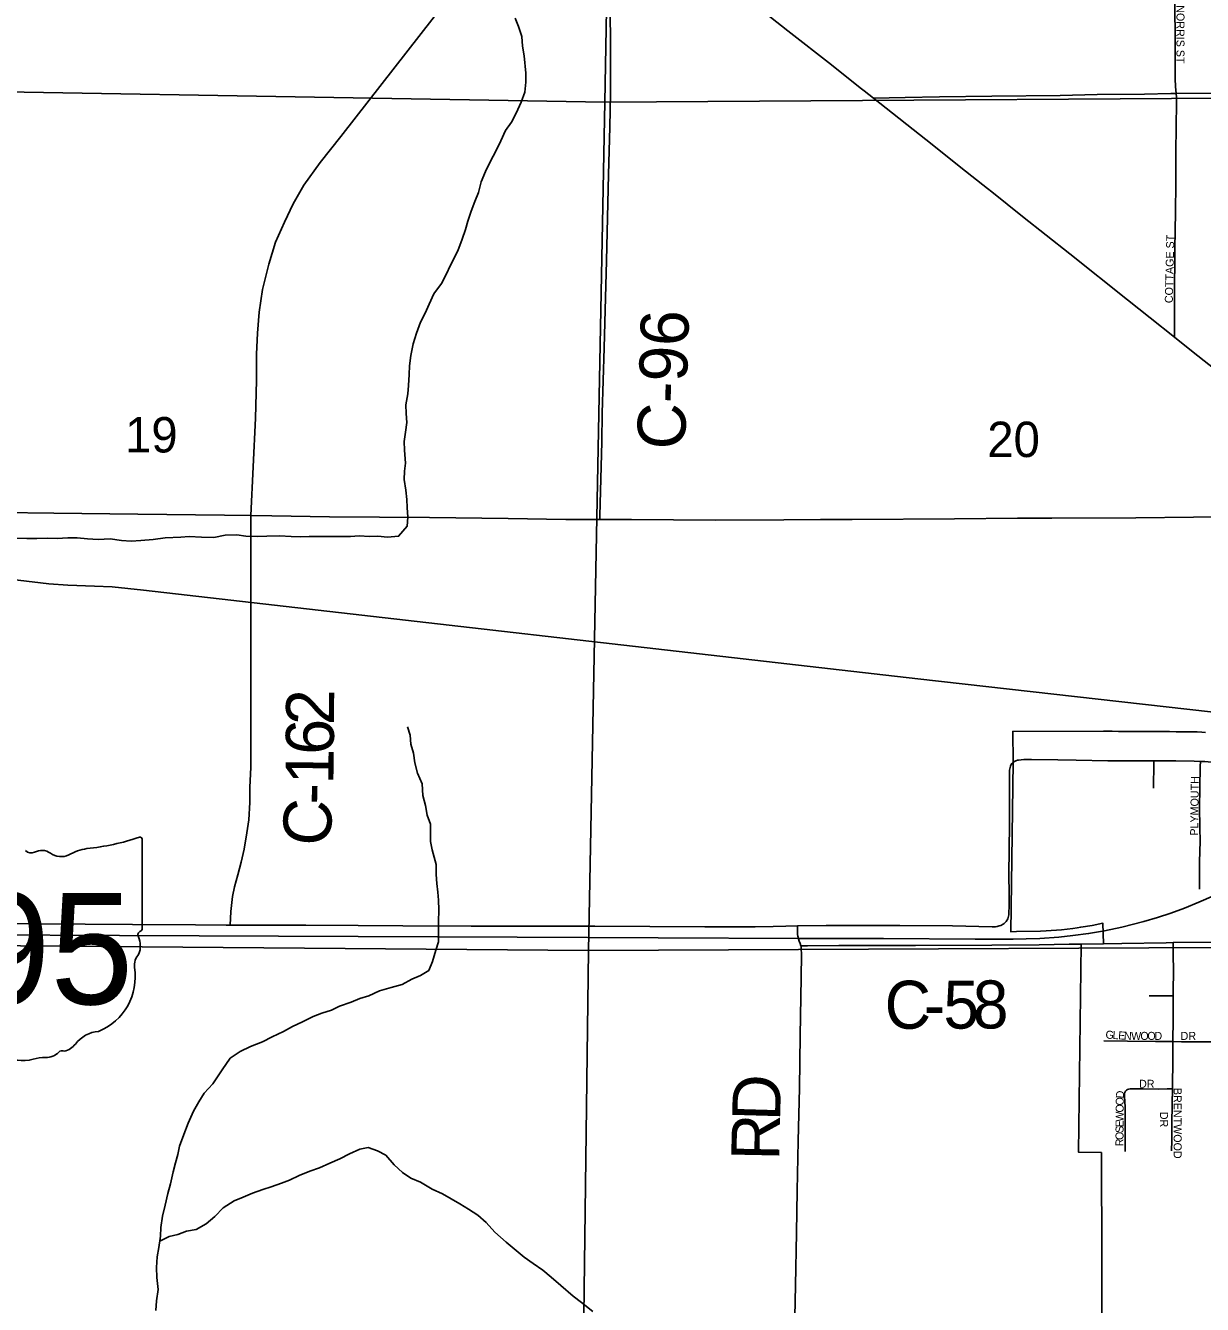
# Model space of a CAD drawing. Extents: x 1584893 to 1934202, y 663575 to 1091909.
# Drawn here: x 1779115 to 1786466, y 940275 to 948263 of the extents above; entities that cross this region are included whole.
import ezdxf

# ---------------------------------------------------------------- set-up
doc = ezdxf.new("R2010")
doc.units = 0
for name, color, linetype in [('GM_X_City_Street', 7, 'Continuous'), ('GM_X_City_Street_Text', 7, 'Continuous'), ('GM_X_Corporation', 7, 'Continuous'), ('GM_X_County_Road', 7, 'Continuous'), ('GM_X_County_Road_Text', 7, 'Continuous'), ('GM_X_Minor_River', 7, 'Continuous'), ('GM_X_Rail_Line', 7, 'Continuous'), ('GM_X_Section', 7, 'Continuous'), ('GM_X_Section_Text', 7, 'Continuous'), ('GM_X_State_Location', 7, 'Continuous'), ('GM_X_State_Route', 7, 'Continuous'), ('GM_X_State_Shield', 7, 'Continuous'), ('GM_X_Township_Subdivision', 7, 'Continuous'), ('GM_X_Township_Subdivision_Text', 7, 'Continuous')]:
    doc.layers.add(name, color=color, linetype=linetype)

msp = doc.modelspace()

# ---------------------------------------------------------------- linework, layer by layer
at = {"layer": 'GM_X_City_Street'}
for points in [[(1786160.7, 943500), (1786161, 943515.7), (1786161.6, 943641.1), (1786161.7, 943670.5)], [(1786448.1, 942867.9), (1786446.7, 942916.5), (1786446.6, 943030.6), (1786449, 943112.2), (1786450.7, 943161.2), (1786449.8, 943259.3), (1786448.3, 943373.8), (1786450.3, 943504.6), (1786452.3, 943635.5), (1786452.8, 943666.7)], [(1785847.1, 942528), (1785961.2, 942528.8), (1786239.5, 942534.2), (1786283.2, 942534.7)], [(1786283.6, 942203.3), (1786283.5, 942253.8), (1786284.8, 942334.9), (1786283.1, 942483.3), (1786283.2, 942516.2), (1786283.2, 942534.7)], [(1786283.2, 942534.7), (1786570.4, 942537.6), (1786579.8, 942537.7)], [(1786133, 942201.6), (1786214.5, 942201.6), (1786230.2, 942201.7), (1786244.6, 942202.1), (1786283.6, 942203.3)], [(1786280.9, 941916.3), (1786282, 942055.8), (1786283.6, 942154.5), (1786283.6, 942203.3)], [(1785850.4, 941920.8), (1785998.4, 941919.4), (1786173, 941917), (1786280.9, 941916.3)], [(1786277.7, 941621.6), (1786278, 941644.4), (1786280.8, 941792.5), (1786280.8, 941907.7), (1786280.9, 941916.3)], [(1786280.9, 941916.3), (1786334.7, 941916), (1786480, 941915), (1786545.8, 941914.7), (1786575.4, 941916.1)], [(1785983.4, 941229.4), (1785983.1, 941281.2), (1785982.8, 941329), (1785982.3, 941396), (1785982.3, 941453.4), (1785982.3, 941508.6), (1785979.3, 941573.3), (1785979.1, 941591.4), (1785981.1, 941598.7), (1785985.2, 941606.5), (1785990.7, 941612.4), (1785997.4, 941617.2), (1786005, 941619.7), (1786013.3, 941621.1), (1786062.7, 941621.9), (1786095.6, 941621.5), (1786194.2, 941619.8), (1786245.3, 941620.9), (1786277.7, 941621.6)], [(1786273, 941233.6), (1786274.2, 941299.1), (1786274.9, 941397.8), (1786276.3, 941529.3), (1786277.7, 941621.6)]]:
    msp.add_lwpolyline(points, dxfattribs=at)
at = {"layer": 'GM_X_Corporation'}
msp.add_lwpolyline([(1785839.8, 939878.9), (1785834.4, 941223.7), (1785691.9, 941225.7), (1785708.8, 942525.9), (1785847.1, 942528), (1785843.6, 942656.1), (1785776.2, 942642.7), (1785706.1, 942631.8), (1785682.4, 942627.5), (1785656, 942624), (1785584.7, 942614.6), (1785490.1, 942608.8), (1785454.9, 942606.6), (1785304.5, 942604), (1785268.8, 942603.3), (1785282.7, 943661.6), (1785280.5, 943854.4), (1785848.6, 943855.5), (1785858.7, 943855.4), (1785900.9, 943854.8), (1785940.9, 943854.4), (1785941.1, 943854.3), (1785980.9, 943853.9), (1786020.9, 943853.6), (1786060.9, 943853.5), (1786100.9, 943853.3), (1786140.9, 943853.2), (1786180.9, 943853), (1786220.9, 943852.9), (1786260.9, 943852.7), (1786300.9, 943852.6), (1786340.9, 943852.4), (1786380.9, 943852.5), (1786392.7, 943852.5), (1786421.1, 943851.7), (1786433.6, 943851.4), (1786461.4, 943849.8), (1786484.1, 943848.4)], dxfattribs=at)
at = {"layer": 'GM_X_County_Road'}
for points in [[(1782700.8, 945177.9), (1782701.5, 945201.7), (1782713.6, 945663.6), (1782716.9, 945842.1), (1782728.5, 946250.7), (1782735.1, 946484.5), (1782742.7, 946792.9), (1782755.9, 947333.9), (1782763.5, 947629), (1782768.5, 947842.1), (1782767.8, 948153.6), (1782767, 948350.4), (1782760.3, 949006.4), (1782761.3, 949039.1), (1782762.2, 949049), (1782764.2, 949057.7), (1782767.8, 949067.3), (1782773, 949079.3), (1782779.5, 949094.2)], [(1780521.1, 945203.3), (1780551.6, 945810.5), (1780556.4, 946045.3), (1780558, 946211.4), (1780562.7, 946340.8), (1780573.9, 946473.4), (1780594.7, 946614), (1780634.6, 946773.7), (1780676.2, 946911.1), (1780732.1, 947035.6), (1780786.4, 947149.1), (1780853.5, 947265.7), (1780954.1, 947407.8), (1781083.5, 947570.8), (1782249.8, 949068.1)], [(1784411.4, 947809), (1784509.2, 947811.2), (1784609.1, 947813.5), (1784822.6, 947817.8), (1785151.1, 947822.3), (1785578, 947827.2), (1785807.9, 947832.2), (1786103.5, 947835), (1786267.8, 947838.3), (1786301.9, 947838)], [(1786301.9, 947838), (1786596.2, 947841.1), (1786651.8, 947841.9)], [(1778471.5, 945226.3), (1778537.5, 945225.5), (1778963.9, 945221.9), (1779291.9, 945217.8), (1779816.7, 945211.8), (1780358, 945206), (1780521.1, 945203.3), (1780653.2, 945201.1), (1781014, 945195.6), (1781325.6, 945193.4), (1781637.2, 945189.5), (1782129.2, 945183.9), (1782490, 945178.5), (1782700.8, 945177.9)], [(1780521.2, 944540.7), (1780521.1, 945203.3)], [(1782700.8, 945177.9), (1782900, 945177.3), (1783424.9, 945174.4), (1783851.3, 945176.4), (1784080.9, 945177.2), (1784277.7, 945177.7), (1784917.4, 945182.5), (1785311, 945185.3), (1785524.3, 945186), (1786049.1, 945188.7), (1786409.9, 945191.9), (1786574, 945194.2), (1786770.7, 945194.4), (1787049.6, 945196.7), (1787311.9, 945199.2), (1787557.1, 945201.3), (1787578.9, 945201.8), (1787624.8, 945202.9), (1787680.6, 945204.5)], [(1780393.5, 942644.9), (1780396.4, 942729.2), (1780406.2, 942823.5), (1780419, 942882.6), (1780439.8, 942959.3), (1780462.1, 943037.5), (1780479.7, 943119), (1780495.7, 943221.2), (1780508.4, 943301.1), (1780516.4, 943409.7), (1780516.4, 943505.6), (1780521.2, 943628.6), (1780521.2, 944540.7)], [(1783956.4, 942515.1), (1783952.1, 942529), (1783947, 942544.6), (1783938.5, 942575.8), (1783937.1, 942585.2), (1783936.2, 942597.2), (1783936.8, 942639.3)], [(1785708.8, 942525.9), (1785847.1, 942528)], [(1783872, 937278.4), (1783875, 937438), (1783882, 937963.4), (1783887.5, 938226.1), (1783891.3, 938570.9), (1783903.6, 939326.3), (1783910.1, 939671.2), (1783915.5, 939999.6), (1783924.7, 940393.7), (1783930.1, 940722.2), (1783933.8, 940984.9), (1783940.9, 941296.9), (1783948.4, 941625.3), (1783953.2, 941953.8), (1783959.9, 942315), (1783961.9, 942463), (1783960, 942496.3), (1783958.9, 942506.9), (1783956.4, 942515.1)], [(1783956.4, 942515.1), (1783997.9, 942515.3), (1784195.5, 942516.3), (1784673, 942517.7), (1785150.4, 942518.3), (1785446.7, 942521.5), (1785632.5, 942524.4)], [(1785632.5, 942524.4), (1785708.8, 942525.9)]]:
    msp.add_lwpolyline(points, dxfattribs=at)
at = {"layer": 'GM_X_Minor_River'}
for points in [[(1778879.1, 945063.2), (1779122.5, 945059.1), (1779184.4, 945060), (1779250.3, 945060.9), (1779312.2, 945059.8), (1779378.1, 945062.7), (1779436, 945063.7), (1779501.8, 945056.5), (1779567.6, 945053.4), (1779643.5, 945056.1), (1779713.2, 945046.9), (1779775, 945041.8), (1779835, 945046.8), (1779910.9, 945053.5), (1779987, 945064.2), (1780084.8, 945068.5), (1780136.8, 945071.6), (1780214.6, 945068.3), (1780290.4, 945065), (1780360.5, 945079.8), (1780434.4, 945082.5), (1780490.1, 945073.6), (1780566, 945072.3), (1780621.9, 945073.3), (1780701.8, 945075.9), (1780773.5, 945070.7), (1780829.4, 945069.7), (1780885.3, 945070.8), (1780949.2, 945071.7), (1781017.1, 945072.5), (1781079, 945071.4), (1781144.9, 945072.3), (1781198.8, 945075.4), (1781262.6, 945072.3), (1781314.5, 945073.4), (1781376.3, 945068.3), (1781444.3, 945073.2), (1781497.2, 945136.3), (1781502.2, 945192.3), (1781497.2, 945252.4), (1781496, 945302.5), (1781489, 945360.6), (1781480.1, 945428.8), (1781481, 945478.9), (1781487.8, 945530.8), (1781481.1, 945611), (1781480, 945665), (1781487, 945723), (1781496, 945782.9), (1781492.9, 945841), (1781489.8, 945895.1), (1781502.9, 945962.9), (1781505.8, 946014.9), (1781510.9, 946082.8), (1781513.8, 946138.8), (1781520.9, 946202.8), (1781536.1, 946274.6), (1781557.1, 946342.3), (1781582.2, 946409.9), (1781611.1, 946467.4), (1781636, 946523.1), (1781665, 946586.6), (1781712, 946651.9), (1781738.8, 946703.4), (1781771.8, 946770.9), (1781815.2, 946856.2), (1781842.3, 946929.8), (1781863.3, 946989.5), (1781878.1, 947041.3), (1781897.1, 947103), (1781920.1, 947164.7), (1781943, 947220.3), (1781960, 947286.1), (1781987.1, 947351.7), (1782020.2, 947421.2), (1782051, 947474.7), (1782084.1, 947544.2), (1782113.1, 947607.7), (1782149.9, 947659.2), (1782178.8, 947716.7), (1782209.8, 947784.2), (1782232.8, 947847.9), (1782239.8, 947909.8), (1782238.8, 947965.9), (1782228.6, 948074.1), (1782217.6, 948134.4), (1782214.6, 948194.5), (1782193.7, 948256.9), (1782172.6, 948309.3)], [(1779929.1, 940237.1), (1779932.1, 940297.1), (1779943.3, 940369), (1779934.5, 940443.2), (1779931.6, 940505.3), (1779936.6, 940571.2), (1779947.6, 940631.1), (1779956.8, 940701), (1779959.6, 940755), (1779970.8, 940826.9), (1779985.9, 940894.7), (1780003.1, 940968.5), (1780020, 941028.2), (1780037.3, 941104), (1780050.2, 941159.8), (1780065, 941211.6), (1780075.8, 941263.5), (1780103, 941337.1), (1780130.1, 941406.7), (1780163.3, 941482.2), (1780196.2, 941539.6), (1780231, 941595.1), (1780283.9, 941652.2), (1780343.2, 941739.3), (1780392.3, 941812.5), (1780454.9, 941855.5), (1780519.3, 941886.4), (1780593.6, 941915.1), (1780656, 941946.1), (1780726.4, 941978.9), (1780782.8, 942010), (1780845.2, 942040.9), (1780911.6, 942073.8), (1780965.9, 942094.9), (1781026.1, 942113.9), (1781076.4, 942139), (1781148.6, 942163.8), (1781202.9, 942184.9), (1781259.1, 942201.9), (1781325.4, 942232.8), (1781397.6, 942253.6), (1781467.8, 942272.4), (1781528.3, 942307.4), (1781580.6, 942330.5), (1781633, 942361.7), (1781655.9, 942417.3), (1781677, 942487), (1781693.8, 942540.8), (1781694.8, 942600.8), (1781693.9, 942664.9), (1781695.1, 942738.9), (1781694.1, 942801), (1781689, 942851.1), (1781683.9, 942905.2), (1781678.8, 942961.4), (1781679.9, 943023.4), (1781655.4, 943113.9), (1781644.3, 943166.1), (1781643.3, 943224.2), (1781644.1, 943274.2), (1781623.1, 943330.6), (1781612.1, 943390.9), (1781595.1, 943453.2), (1781592.4, 943527.3), (1781563.5, 943593.9), (1781546.6, 943658.2), (1781537.6, 943718.4), (1781520.6, 943774.8), (1781517.6, 943830.9), (1781500.5, 943883.2)], [(1779952.6, 940669.3), (1780012.6, 940700), (1780066.7, 940711.1), (1780119, 940732.2), (1780181, 940743.2), (1780243.5, 940778.2), (1780296.1, 940823.3), (1780348.9, 940878.4), (1780417.5, 940921.3), (1780473.8, 940944.3), (1780532.1, 940969.4), (1780596.3, 940992.3), (1780648.5, 941009.4), (1780712.8, 941032.3), (1780763, 941051.5), (1780823.3, 941080.5), (1780889.7, 941107.3), (1780949.9, 941128.3), (1781016.2, 941157.2), (1781078.6, 941184.2), (1781139, 941215.2), (1781203.3, 941244.1), (1781255.4, 941255.2), (1781312.9, 941234.2), (1781364.4, 941207.3), (1781417.3, 941146.3), (1781468.4, 941099.4), (1781521.7, 941064.4), (1781581.2, 941039.4), (1781654.3, 940994.1), (1781719.7, 940964.9), (1781826.5, 940903.1), (1781881.8, 940870.1), (1781939.1, 940833.1), (1781992.2, 940786.1), (1782045.1, 940727.1), (1782115.9, 940663.9), (1782228.2, 940569.8), (1782285.4, 940530.8), (1782346.6, 940489.8), (1782397.8, 940444.8), (1782458.8, 940393.7), (1782535.6, 940326.4), (1782586.8, 940287.4), (1782657.7, 940230.2)]]:
    msp.add_lwpolyline(points, dxfattribs=at)
at = {"layer": 'GM_X_Rail_Line'}
for points in [[(1778682.7, 944844.2), (1779260.2, 944776.3), (1779379.6, 944767.4), (1779545.5, 944761.5), (1779655.5, 944756.8), (1779850.3, 944735.7), (1784688.3, 944183.2), (1786663.4, 943959), (1787697.1, 943843.7), (1787828.7, 943833.4), (1787951.6, 943824.8), (1788219.9, 943821.5), (1788562.2, 943823.5), (1788706.9, 943828.1), (1788784.8, 943826.2), (1789019.5, 943810.4)], [(1777963.1, 942587.7), (1779701.2, 942579.4), (1782185.6, 942568.8), (1783946.6, 942561.7), (1784472.8, 942559.7), (1785046.4, 942556.6), (1785282.6, 942556.6), (1785364.2, 942557.6), (1785451, 942561.7), (1785568.1, 942569.9), (1785655.9, 942579.1), (1785754.5, 942591), (1785854.6, 942608.9), (1785962.9, 942631.5), (1786100.6, 942665.9), (1786185.8, 942691.6), (1786268.5, 942719.8), (1786353.2, 942750.1), (1786444.1, 942787.1), (1786535.5, 942828.2)]]:
    msp.add_lwpolyline(points, dxfattribs=at)
at = {"layer": 'GM_X_Section'}
for points in [[(1777243.3, 953134.1), (1782828, 953093.9), (1782733.9, 947785.7), (1777169.6, 947879.7), (1777170, 947933.7)], [(1782828, 953093.9), (1787937.3, 953135.4), (1787881.1, 947818.8), (1782733.9, 947785.7)], [(1777169.6, 947879.7), (1782733.9, 947785.7), (1782631.8, 942485.5), (1777053.2, 942531.7), (1777056.1, 942653.7)], [(1782733.9, 947785.7), (1787881.1, 947818.8), (1787878.9, 942509.8), (1782631.8, 942485.5)], [(1777053.2, 942531.7), (1782631.8, 942485.5), (1782564.3, 937275.1), (1777008.1, 937367.2)], [(1782631.8, 942485.5), (1787878.9, 942509.8), (1787862.6, 937197), (1782564.3, 937275.1)]]:
    msp.add_lwpolyline(points, close=True, dxfattribs=at)
at = {"layer": 'GM_X_State_Route'}
for points in [[(1782900, 948999.5), (1783012.6, 948910.3), (1783374.3, 948627.1), (1783619.2, 948434.3), (1783876.2, 948230.3), (1784147.8, 948018.3), (1784328.5, 947874.6)], [(1784328.5, 947874.6), (1784353.2, 947854.9), (1784411.4, 947809)], [(1784411.4, 947809), (1784778, 947519.7), (1784956.6, 947377.5), (1785123.6, 947244.7), (1785149.2, 947224.2), (1785341.7, 947070.9), (1785637.5, 946836.6), (1785996.9, 946550.6), (1786138.3, 946438.4), (1786290.4, 946316.4), (1786407, 946222.8), (1786632, 946045.6), (1786664.7, 946019.9), (1787048.2, 945711.3), (1787418.9, 945413.2), (1787632.7, 945242.8), (1787680.6, 945204.5), (1787741.5, 945155.3), (1787772.6, 945130), (1787892.5, 945033.6)], [(1785243.6, 942672.6), (1785245.8, 942676.3), (1785249.3, 942684.1), (1785252.2, 942692), (1785254.3, 942699.5), (1785255.5, 942707.9), (1785256.4, 942714.7), (1785257.2, 942725.2), (1785258.1, 942758.7), (1785257.5, 942841.1), (1785257.2, 942956), (1785257.6, 943120.5), (1785259.8, 943268.4), (1785259.7, 943580.7), (1785261.2, 943613), (1785262, 943621.2), (1785263.8, 943628.5), (1785266.2, 943636.8), (1785268.8, 943643.1), (1785271.3, 943647.8), (1785275.5, 943653.7), (1785282.7, 943661.6)], [(1785282.7, 943661.6), (1785292.1, 943667.1), (1785300.8, 943671), (1785310.5, 943673.7), (1785317.5, 943675.1), (1785349.4, 943677.8), (1785398.3, 943678.9), (1785562.2, 943676.2), (1785677, 943673.9), (1785873.8, 943670.8), (1786136.2, 943670.7), (1786161.7, 943670.5), (1786300.2, 943669.4), (1786414.8, 943668.4), (1786452.8, 943666.7), (1786480.1, 943665.5), (1786545.2, 943659.4), (1786984.3, 943603.7), (1787390.9, 943551.2), (1787505.1, 943538.6), (1787587.2, 943533.9), (1787600.8, 943533.6)], [(1777088.8, 942666.4), (1777140.4, 942665.5), (1777435.8, 942662.5), (1777665.5, 942661.6), (1777878.7, 942659.1), (1778042.8, 942658.6), (1778288.8, 942656.6), (1778633.4, 942653.1), (1778945.2, 942654.2), (1779158.4, 942651.9), (1779486.6, 942649.8), (1779781.9, 942647.5), (1780175.6, 942645.4), (1780367.6, 942644.9)], [(1780367.6, 942644.9), (1780393.5, 942644.9), (1780602.2, 942644.3), (1780864.7, 942643.5), (1781192.8, 942641.3), (1781471.7, 942639), (1781898.3, 942638.6), (1782275.7, 942636.8), (1782669.4, 942637.5), (1783013.9, 942634.6), (1783358.5, 942633.8), (1783588.2, 942633.9), (1783672.9, 942634.4)], [(1783672.9, 942634.4), (1783785.1, 942635.1), (1783864.3, 942637.7), (1783936.8, 942639.3), (1784114.8, 942642.2), (1784575, 942641.4), (1784903.7, 942640.1), (1785151.3, 942633.2), (1785164.3, 942633.2), (1785173.2, 942634), (1785182.9, 942635.3), (1785188.8, 942637), (1785196.9, 942639.5), (1785206.6, 942642.9), (1785221.8, 942650.1), (1785228.1, 942654.7), (1785234.4, 942660.6), (1785240.3, 942667.3), (1785243.6, 942672.6)]]:
    msp.add_lwpolyline(points, dxfattribs=at)
at = {"layer": 'GM_X_State_Shield'}
for p, q in [((1779843.7, 942623.6), (1779843.7, 943176.3)), ((1779843.5, 942623.7), (1779843.7, 942623.6))]:
    msp.add_line(p, q, dxfattribs=at)
for centre, radius, start, end in [((1779347.8, 944590.7), 1476.4, 275.84447, 288.90645), ((1779828.2, 943178.6), 15.5, 351.86209, 97.738), ((1779149.4, 943139.7), 45.1, 219.79206, 297.10237), ((1779215.6, 943017.5), 93.8, 54.46668, 119.14113), ((1779336.7, 943185), 112.9, 233.85621, 294.82819), ((1779536.1, 942827.4), 297, 97.34618, 120.76885), ((1779827.1, 942621.4), 16.6, 289.60381, 7.73413), ((1779840.1, 942583), 24, 107.94398, 210.33697), ((1779687.5, 942513.1), 144, 340.03296, 23.64957), ((1779899.2, 942392.2), 104.8, 136.8065, 186.92959), ((1779430.5, 942321.9), 369.3, 292.30889, 8.98584), ((1779586.2, 941778.6), 202.2, 94.40312, 142.57675), ((1779329.9, 941972.9), 119.3, 282.87319, 323.27711), ((1779103.7, 942009.1), 211.7, 230.70037, 286.29184), ((1779226, 941643.8), 173.9, 85.69512, 111.20995), ((1779241.5, 941930), 112.8, 268.77702, 315.54927), ((1779343.5, 941827.6), 31.8, 65.75173, 132.64842)]:
    msp.add_arc(centre, radius, start, end, dxfattribs=at)
at = {"layer": 'GM_X_Township_Subdivision'}
for points in [[(1786301.9, 947838), (1786299.3, 947862.1), (1786297.7, 947879.6), (1786294.8, 947932.4), (1786294.6, 948144.1), (1786293.3, 948422.2), (1786291.9, 948504), (1786292.5, 948533.2)], [(1786290.4, 946316.4), (1786290.6, 946365.8), (1786291.3, 946557.7), (1786292.8, 946868.4), (1786297.8, 947097.6), (1786299.9, 947277.7), (1786299.4, 947474.4), (1786303.5, 947783.1), (1786303.1, 947815.5), (1786301.9, 947838)]]:
    msp.add_lwpolyline(points, dxfattribs=at)

# ---------------------------------------------------------------- texts
at = {"layer": 'GM_X_City_Street_Text'}
for s, rotation, p in [('PLYMOUTH', 89.2556, (1786438.7, 943202.9)), ('G', 356.45639, (1785859.1, 941936.1)), ('L', 356.46761, (1785903, 941933.4)), ('E', 356.44582, (1785938.1, 941931.2)), ('N', 357.98865, (1785974.7, 941929)), ('W', 359.94971, (1786020.6, 941927.4)), ('O', 359.99285, (1786077.8, 941927.3)), ('O', 359.99285, (1786121.8, 941927.3)), ('D', 359.99285, (1786165.8, 941927.3)), ('DR', 0.00001, (1786329.3, 941927.3)), ('DR', 0.00001, (1786069.7, 941628.1)), ('D', 86.04052, (1785974.1, 941560.6)), ('BRENTWOOD', 270, (1786285.9, 941627.5)), ('O', 89.62837, (1785973.6, 941473.4)), ('O', 89.64367, (1785973.9, 941517.4)), ('E', 89.63077, (1785973, 941381)), ('W', 89.64694, (1785973.2, 941416.2)), ('DR', 270, (1786200.8, 941477.9)), ('O', 89.64367, (1785972.5, 941301.8)), ('S', 89.6448, (1785972.8, 941345.8)), ('R', 89.63567, (1785972.3, 941262.2))]:
    msp.add_text(s, height=50, rotation=rotation, dxfattribs=at).set_placement(p)
at = {"layer": 'GM_X_County_Road_Text'}
for s, rotation, p in [('C-96', 88.28564, (1783233.5, 945612.3)), ('2', 89.57474, (1781041, 943893.2)), ('6', 89.53248, (1781039.5, 943708.1)), ('1', 89.32119, (1781037.3, 943522.2)), ('-', 88.52979, (1781034, 943394.5)), ('C', 85.27979, (1781012.7, 943130.4)), ('C', 0.15374, (1784480.9, 941996.5)), ('5', 0.19668, (1784847.8, 941997.5)), ('8', 0.29131, (1785031.6, 941998.1)), ('-', 0.16321, (1784725.5, 941997.1)), ('D', 88.34593, (1783827, 941417.8)), ('R', 88.87585, (1783822.1, 941172.2))]:
    msp.add_text(s, height=300, rotation=rotation, dxfattribs=at).set_placement(p)
at = {"layer": 'GM_X_Section_Text'}
for s, p in [('19', (1779735.9, 945596.6)), ('20', (1785121.5, 945568))]:
    msp.add_text(s, height=221, rotation=0.00001, dxfattribs=at).set_placement(p)
at = {"layer": 'GM_X_State_Location'}
for s in ['s', 'r']:
    msp.add_text(s, height=1, dxfattribs=at).set_placement((1779131.9, 942533.4))
at = {"layer": 'GM_X_State_Shield'}
msp.add_text('95', height=696.1, dxfattribs=at).set_placement((1778751.9, 942149.8))
at = {"layer": 'GM_X_Township_Subdivision_Text'}
for s, rotation, p in [('NORRIS ST', 270, (1786303.5, 948390.3)), ('COTTAGE ST', 88.65494, (1786280.3, 946528.8))]:
    msp.add_text(s, height=50, rotation=rotation, dxfattribs=at).set_placement(p)

doc.saveas('drawing.dxf')
